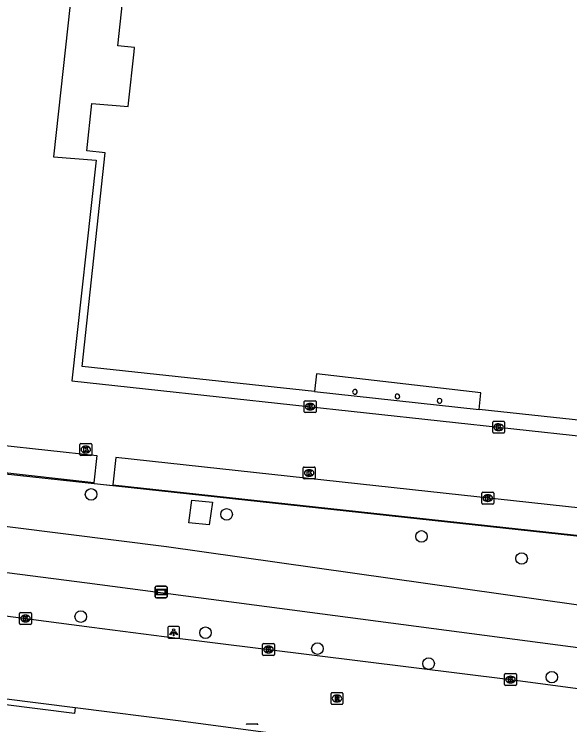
# Model space of a CAD drawing. Extents: x 162186 to 163152, y 385513 to 386513.
# Drawn here: x 162544.8 to 162591.8, y 386298.9 to 386358.9 of the extents above; entities that cross this region are included whole.
import ezdxf

# ---------------------------------------------------------------- set-up
doc = ezdxf.new("R2010")
doc.units = 0
for name, color, linetype in [('IMGEO_Boom', 7, 'Continuous'), ('IMGEO_Groenvoorziening', 7, 'Continuous'), ('IMGEO_Hek', 7, 'Continuous'), ('IMGEO_Kolk', 7, 'Continuous'), ('IMGEO_Lage_trafo', 7, 'Continuous'), ('IMGEO_Lichtpunt', 7, 'Continuous'), ('IMGEO_Pand', 7, 'Continuous'), ('IMGEO_Pand_overbouw', 7, 'Continuous'), ('IMGEO_Rijbaan_lokaal_open', 7, 'Continuous'), ('IMGEO_Rioolput', 7, 'Continuous'), ('IMGEO_Verklikker', 7, 'Continuous'), ('IMGEO_Voetpad_open', 7, 'Continuous')]:
    doc.layers.add(name, color=color, linetype=linetype)

msp = doc.modelspace()

# ---------------------------------------------------------------- linework, layer by layer
at = {"layer": 'IMGEO_Boom'}
for centre in [(162551.324, 386318.36), (162562.772, 386316.666), (162579.236, 386314.804), (162587.701, 386312.943), (162550.45, 386308.031), (162560.988, 386306.673), (162570.448, 386305.328), (162579.843, 386304.059), (162590.252, 386302.915)]:
    msp.add_circle(centre, 0.489, dxfattribs=at)
at = {"layer": 'IMGEO_Groenvoorziening'}
msp.add_lwpolyline([(162614.397, 386305.888), (162557.685, 386313.92), (162505.963, 386320.438)], dxfattribs=at)
at = {"layer": 'IMGEO_Hek'}
msp.add_lwpolyline([(162616.257, 386312.229), (162512.634, 386323.476)], dxfattribs=at)
at = {"layer": 'IMGEO_Kolk'}
for p, q in [((162569.329, 386325.343), (162569.329, 386326.195)), ((162569.404, 386326.269), (162570.256, 386326.269)), ((162569.817, 386326.049), (162569.842, 386326.049)), ((162570.33, 386326.195), (162570.33, 386325.343)), ((162570.256, 386325.269), (162569.404, 386325.269)), ((162569.84, 386325.489), (162569.815, 386325.489)), ((162585.333, 386324.534), (162586.185, 386324.534)), ((162585.258, 386323.608), (162585.258, 386324.46)), ((162585.746, 386324.314), (162585.771, 386324.314)), ((162586.259, 386324.46), (162586.259, 386323.608)), ((162586.185, 386323.534), (162585.333, 386323.534)), ((162585.769, 386323.754), (162585.744, 386323.754)), ((162550.38, 386321.723), (162550.38, 386322.575)), ((162550.455, 386322.649), (162551.307, 386322.649)), ((162550.868, 386322.429), (162550.893, 386322.429)), ((162551.381, 386322.575), (162551.381, 386321.723)), ((162551.307, 386321.649), (162550.455, 386321.649)), ((162550.891, 386321.869), (162550.866, 386321.869)), ((162569.251, 386319.74), (162569.251, 386320.592)), ((162569.326, 386320.666), (162570.178, 386320.666)), ((162569.739, 386320.446), (162569.764, 386320.446)), ((162570.252, 386320.592), (162570.252, 386319.74)), ((162569.762, 386319.886), (162569.737, 386319.886)), ((162570.178, 386319.666), (162569.326, 386319.666)), ((162584.414, 386318.544), (162585.266, 386318.544)), ((162584.339, 386317.618), (162584.339, 386318.47)), ((162584.827, 386318.324), (162584.852, 386318.324)), ((162585.34, 386318.47), (162585.34, 386317.618)), ((162585.266, 386317.544), (162584.414, 386317.544)), ((162584.85, 386317.764), (162584.825, 386317.764)), ((162545.281, 386307.446), (162545.281, 386308.298)), ((162545.356, 386308.372), (162546.208, 386308.372)), ((162546.282, 386308.298), (162546.282, 386307.446)), ((162545.769, 386308.152), (162545.794, 386308.152)), ((162546.208, 386307.372), (162545.356, 386307.372)), ((162545.792, 386307.592), (162545.767, 386307.592)), ((162565.814, 386304.825), (162565.814, 386305.677)), ((162565.889, 386305.751), (162566.741, 386305.751)), ((162566.302, 386305.531), (162566.327, 386305.531)), ((162566.815, 386305.677), (162566.815, 386304.825)), ((162566.741, 386304.751), (162565.889, 386304.751)), ((162566.325, 386304.971), (162566.3, 386304.971)), ((162586.262, 386302.285), (162586.262, 386303.137)), ((162586.337, 386303.211), (162587.189, 386303.211)), ((162586.75, 386302.991), (162586.775, 386302.991)), ((162587.263, 386303.137), (162587.263, 386302.285)), ((162586.773, 386302.431), (162586.748, 386302.431)), ((162587.189, 386302.211), (162586.337, 386302.211)), ((162564.494, 386298.965), (162565.346, 386298.965))]:
    msp.add_line(p, q, dxfattribs=at)
for points in [[(162569.329, 386325.343), (162569.329, 386326.195)], [(162569.404, 386326.269), (162570.256, 386326.269)], [(162569.65, 386325.969), (162569.773, 386325.969), (162569.773, 386325.818), (162569.903, 386325.969), (162570.067, 386325.969), (162569.921, 386325.818), (162570.074, 386325.569), (162569.922, 386325.569), (162569.837, 386325.733), (162569.773, 386325.666), (162569.773, 386325.569), (162569.65, 386325.569), (162569.65, 386325.969)], [(162570.33, 386326.195), (162570.33, 386325.343)], [(162570.256, 386325.269), (162569.404, 386325.269)], [(162585.333, 386324.534), (162586.185, 386324.534)], [(162585.258, 386323.608), (162585.258, 386324.46)], [(162585.579, 386324.234), (162585.702, 386324.234), (162585.702, 386324.083), (162585.832, 386324.234), (162585.996, 386324.234), (162585.85, 386324.083), (162586.003, 386323.834), (162585.851, 386323.834), (162585.766, 386323.998), (162585.702, 386323.931), (162585.702, 386323.834), (162585.579, 386323.834), (162585.579, 386324.234)], [(162586.259, 386324.46), (162586.259, 386323.608)], [(162586.185, 386323.534), (162585.333, 386323.534)], [(162550.38, 386321.723), (162550.38, 386322.575)], [(162550.455, 386322.649), (162551.307, 386322.649)], [(162550.701, 386322.349), (162550.824, 386322.349), (162550.824, 386322.198), (162550.954, 386322.349), (162551.118, 386322.349), (162550.972, 386322.198), (162551.125, 386321.949), (162550.973, 386321.949), (162550.888, 386322.113), (162550.824, 386322.046), (162550.824, 386321.949), (162550.701, 386321.949), (162550.701, 386322.349)], [(162551.381, 386322.575), (162551.381, 386321.723)], [(162551.307, 386321.649), (162550.455, 386321.649)], [(162569.251, 386319.74), (162569.251, 386320.592)], [(162569.326, 386320.666), (162570.178, 386320.666)], [(162569.572, 386320.366), (162569.695, 386320.366), (162569.695, 386320.215), (162569.825, 386320.366), (162569.989, 386320.366), (162569.843, 386320.215), (162569.996, 386319.966), (162569.844, 386319.966), (162569.759, 386320.13), (162569.695, 386320.063), (162569.695, 386319.966), (162569.572, 386319.966), (162569.572, 386320.366)], [(162570.252, 386320.592), (162570.252, 386319.74)], [(162570.178, 386319.666), (162569.326, 386319.666)], [(162584.414, 386318.544), (162585.266, 386318.544)], [(162584.339, 386317.618), (162584.339, 386318.47)], [(162584.66, 386318.244), (162584.783, 386318.244), (162584.783, 386318.093), (162584.913, 386318.244), (162585.077, 386318.244), (162584.931, 386318.093), (162585.084, 386317.844), (162584.932, 386317.844), (162584.847, 386318.008), (162584.783, 386317.941), (162584.783, 386317.844), (162584.66, 386317.844), (162584.66, 386318.244)], [(162585.34, 386318.47), (162585.34, 386317.618)], [(162585.266, 386317.544), (162584.414, 386317.544)], [(162545.281, 386307.446), (162545.281, 386308.298)], [(162545.356, 386308.372), (162546.208, 386308.372)], [(162546.282, 386308.298), (162546.282, 386307.446)], [(162545.602, 386308.072), (162545.725, 386308.072), (162545.725, 386307.921), (162545.855, 386308.072), (162546.019, 386308.072), (162545.873, 386307.921), (162546.026, 386307.672), (162545.874, 386307.672), (162545.789, 386307.836), (162545.725, 386307.769), (162545.725, 386307.672), (162545.602, 386307.672), (162545.602, 386308.072)], [(162546.208, 386307.372), (162545.356, 386307.372)], [(162565.814, 386304.825), (162565.814, 386305.677)], [(162565.889, 386305.751), (162566.741, 386305.751)], [(162566.135, 386305.451), (162566.258, 386305.451), (162566.258, 386305.3), (162566.388, 386305.451), (162566.552, 386305.451), (162566.406, 386305.3), (162566.559, 386305.051), (162566.407, 386305.051), (162566.322, 386305.215), (162566.258, 386305.148), (162566.258, 386305.051), (162566.135, 386305.051), (162566.135, 386305.451)], [(162566.815, 386305.677), (162566.815, 386304.825)], [(162566.741, 386304.751), (162565.889, 386304.751)], [(162586.262, 386302.285), (162586.262, 386303.137)], [(162586.337, 386303.211), (162587.189, 386303.211)], [(162586.583, 386302.911), (162586.706, 386302.911), (162586.706, 386302.76), (162586.836, 386302.911), (162587, 386302.911), (162586.854, 386302.76), (162587.007, 386302.511), (162586.855, 386302.511), (162586.77, 386302.675), (162586.706, 386302.608), (162586.706, 386302.511), (162586.583, 386302.511), (162586.583, 386302.911)], [(162587.263, 386303.137), (162587.263, 386302.285)], [(162587.189, 386302.211), (162586.337, 386302.211)], [(162564.494, 386298.965), (162565.346, 386298.965)]]:
    msp.add_lwpolyline(points, dxfattribs=at)
for centre, start, end in [((162569.406, 386326.193), 91.55205, 178.44795), ((162569.406, 386326.193), 91.55205, 178.44795), ((162570.254, 386326.193), 1.55205, 88.44795), ((162570.254, 386326.193), 1.55205, 88.44795), ((162569.406, 386325.345), 181.55205, 268.44795), ((162569.406, 386325.345), 181.55205, 268.44795), ((162570.254, 386325.345), 271.55205, 358.44795), ((162570.254, 386325.345), 271.55205, 358.44795), ((162585.335, 386324.458), 91.55205, 178.44795), ((162585.335, 386324.458), 91.55205, 178.44795), ((162586.183, 386324.458), 1.55205, 88.44795), ((162586.183, 386324.458), 1.55205, 88.44795), ((162585.335, 386323.61), 181.55205, 268.44795), ((162585.335, 386323.61), 181.55205, 268.44795), ((162586.183, 386323.61), 271.55205, 358.44795), ((162586.183, 386323.61), 271.55205, 358.44795), ((162550.457, 386322.573), 91.55205, 178.44795), ((162550.457, 386322.573), 91.55205, 178.44795), ((162551.305, 386322.573), 1.55205, 88.44795), ((162551.305, 386322.573), 1.55205, 88.44795), ((162550.457, 386321.725), 181.55205, 268.44795), ((162550.457, 386321.725), 181.55205, 268.44795), ((162551.305, 386321.725), 271.55205, 358.44795), ((162551.305, 386321.725), 271.55205, 358.44795), ((162569.328, 386320.59), 91.55205, 178.44795), ((162569.328, 386320.59), 91.55205, 178.44795), ((162570.176, 386320.59), 1.55205, 88.44795), ((162570.176, 386320.59), 1.55205, 88.44795), ((162569.328, 386319.742), 181.55205, 268.44795), ((162569.328, 386319.742), 181.55205, 268.44795), ((162570.176, 386319.742), 271.55205, 358.44795), ((162570.176, 386319.742), 271.55205, 358.44795), ((162584.416, 386318.468), 91.55205, 178.44795), ((162584.416, 386318.468), 91.55205, 178.44795), ((162585.264, 386318.468), 1.55205, 88.44795), ((162585.264, 386318.468), 1.55205, 88.44795), ((162584.416, 386317.62), 181.55205, 268.44795), ((162584.416, 386317.62), 181.55205, 268.44795), ((162585.264, 386317.62), 271.55205, 358.44795), ((162585.264, 386317.62), 271.55205, 358.44795), ((162545.358, 386308.296), 91.55205, 178.44795), ((162545.358, 386308.296), 91.55205, 178.44795), ((162546.206, 386308.296), 1.55205, 88.44795), ((162546.206, 386308.296), 1.55205, 88.44795), ((162545.358, 386307.448), 181.55205, 268.44795), ((162545.358, 386307.448), 181.55205, 268.44795), ((162546.206, 386307.448), 271.55205, 358.44795), ((162546.206, 386307.448), 271.55205, 358.44795), ((162565.891, 386305.675), 91.55205, 178.44795), ((162565.891, 386305.675), 91.55205, 178.44795), ((162566.739, 386305.675), 1.55205, 88.44795), ((162566.739, 386305.675), 1.55205, 88.44795), ((162565.891, 386304.827), 181.55205, 268.44795), ((162565.891, 386304.827), 181.55205, 268.44795), ((162566.739, 386304.827), 271.55205, 358.44795), ((162566.739, 386304.827), 271.55205, 358.44795), ((162586.339, 386303.135), 91.55205, 178.44795), ((162586.339, 386303.135), 91.55205, 178.44795), ((162587.187, 386303.135), 1.55205, 88.44795), ((162587.187, 386303.135), 1.55205, 88.44795), ((162586.339, 386302.287), 181.55205, 268.44795), ((162586.339, 386302.287), 181.55205, 268.44795), ((162587.187, 386302.287), 271.55205, 358.44795), ((162587.187, 386302.287), 271.55205, 358.44795), ((162564.496, 386298.889), 91.55205, 178.44795), ((162564.496, 386298.889), 91.55205, 178.44795), ((162565.344, 386298.889), 1.55205, 88.44795), ((162565.344, 386298.889), 1.55205, 88.44795)]:
    msp.add_arc(centre, 0.0765, start, end, dxfattribs=at)
for centre, major_axis, ratio, start_param, end_param in [((162569.816, 386325.769), (-0.387, 0.002), 0.722429, 4.712389, 7.853982), ((162569.841, 386325.769), (-0.39, 0.002), 0.717154, 1.570796, 4.712389), ((162585.745, 386324.034), (-0.387, 0.002), 0.722429, 4.712389, 7.853982), ((162585.77, 386324.034), (-0.39, 0.002), 0.717154, 1.570796, 4.712389), ((162550.867, 386322.149), (-0.387, 0.002), 0.722429, 4.712389, 7.853982), ((162550.892, 386322.149), (-0.39, 0.002), 0.717154, 1.570796, 4.712389), ((162569.738, 386320.166), (-0.387, 0.002), 0.722429, 4.712389, 7.853982), ((162569.763, 386320.166), (-0.39, 0.002), 0.717154, 1.570796, 4.712389), ((162584.826, 386318.044), (-0.387, 0.002), 0.722429, 4.712389, 7.853982), ((162584.851, 386318.044), (-0.39, 0.002), 0.717154, 1.570796, 4.712389), ((162545.768, 386307.872), (-0.387, 0.002), 0.722429, 4.712389, 7.853982), ((162545.793, 386307.872), (-0.39, 0.002), 0.717154, 1.570796, 4.712389), ((162566.301, 386305.251), (-0.387, 0.002), 0.722429, 4.712389, 7.853982), ((162566.326, 386305.251), (-0.39, 0.002), 0.717154, 1.570796, 4.712389), ((162586.749, 386302.711), (-0.387, 0.002), 0.722429, 4.712389, 7.853982), ((162586.774, 386302.711), (-0.39, 0.002), 0.717154, 1.570796, 4.712389)]:
    msp.add_ellipse(centre, major_axis=major_axis, ratio=ratio, start_param=start_param, end_param=end_param, dxfattribs=at)
at = {"layer": 'IMGEO_Lage_trafo'}
msp.add_lwpolyline([(162561.312, 386315.772), (162559.571, 386315.948), (162559.821, 386317.871), (162561.592, 386317.69), (162561.312, 386315.772)], dxfattribs=at)
at = {"layer": 'IMGEO_Lichtpunt'}
for p, q in [((162557.8, 386307.11), (162557.8, 386306.303)), ((162557.8, 386307.11), (162557.8, 386306.303)), ((162558.702, 386307.205), (162557.894, 386307.205)), ((162558.702, 386307.205), (162557.894, 386307.205)), ((162558.796, 386306.303), (162558.796, 386307.11)), ((162558.796, 386306.303), (162558.796, 386307.11)), ((162557.894, 386306.209), (162558.702, 386306.209)), ((162557.894, 386306.209), (162558.702, 386306.209))]:
    msp.add_line(p, q, dxfattribs=at)
for points in [[(162558.174, 386306.774), (162558.213, 386306.746), (162558.025, 386306.484), (162557.987, 386306.511), (162558.174, 386306.774)], [(162558.276, 386306.726), (162558.323, 386306.726), (162558.323, 386306.404), (162558.276, 386306.404), (162558.276, 386306.726)], [(162558.386, 386306.746), (162558.424, 386306.773), (162558.611, 386306.511), (162558.572, 386306.483), (162558.386, 386306.746)]]:
    msp.add_lwpolyline(points, dxfattribs=at)
msp.add_circle((162558.299, 386306.908), 0.0994, dxfattribs=at)
for centre, start, end in [((162557.894, 386307.11), 90, 180), ((162557.894, 386307.11), 90, 180), ((162558.702, 386307.11), 0, 90), ((162558.702, 386307.11), 0, 90), ((162557.894, 386306.303), 180, 270), ((162557.894, 386306.303), 180, 270), ((162558.702, 386306.303), 270, 0), ((162558.702, 386306.303), 270, 360)]:
    msp.add_arc(centre, 0.0946, start, end, dxfattribs=at)
at = {"layer": 'IMGEO_Pand'}
for points in [[(162603.751, 386323.413), (162584.111, 386325.529), (162584.259, 386326.946), (162570.371, 386328.537), (162570.2, 386327.044), (162550.572, 386329.166), (162552.51, 386347.22), (162550.959, 386347.389), (162551.394, 386351.387), (162554.466, 386351.14), (162554.494, 386351.401), (162554.962, 386355.747), (162555.001, 386356.112), (162553.579, 386356.265), (162559.406, 386410.398), (162612.582, 386404.614), (162607.724, 386359.738), (162609.275, 386359.57), (162608.842, 386355.576), (162607.28, 386355.744), (162605.841, 386355.904), (162605.495, 386352.753), (162606.924, 386352.615), (162603.751, 386323.413)], [(162551.8, 386321.639), (162551.565, 386319.344), (162543.257, 386320.256), (162543.501, 386322.539), (162551.8, 386321.639)], [(162608.983, 386315.406), (162553.4, 386321.48), (162553.169, 386319.178), (162609.214, 386313.083)]]:
    msp.add_lwpolyline(points, dxfattribs=at)
for centre, start, end in [((162573.618, 386327.023), 76.18722, 251.56759), ((162573.614, 386327.024), 252.88225, 74.87255), ((162577.201, 386326.637), 82.23688, 263.37065), ((162577.205, 386326.637), 262.23688, 83.37065), ((162580.766, 386326.258), 84.55134, 266.25505), ((162580.771, 386326.258), 264.83388, 85.9725)]:
    msp.add_arc(centre, 0.2, start, end, dxfattribs=at)
at = {"layer": 'IMGEO_Pand_overbouw'}
msp.add_lwpolyline([(162584.259, 386326.946), (162570.371, 386328.537), (162570.2, 386327.044), (162584.111, 386325.529)], close=True, dxfattribs=at)
at = {"layer": 'IMGEO_Rijbaan_lokaal_open'}
for points in [[(162614.804, 386405.248), (162558.579, 386411.402), (162556.931, 386411.533), (162556.755, 386411.52), (162556.581, 386411.491), (162556.411, 386411.447), (162556.245, 386411.388), (162556.085, 386411.314), (162555.932, 386411.225), (162555.788, 386411.124), (162555.654, 386411.01), (162555.53, 386410.884), (162555.418, 386410.748), (162555.319, 386410.602), (162555.234, 386410.448), (162555.162, 386410.287), (162555.106, 386410.12), (162555.064, 386409.948), (162554.911, 386408.696), (162548.152, 386346.88), (162551.757, 386346.596)], [(162551.757, 386346.596), (162549.69, 386327.963), (162605.702, 386321.861)], [(162430.717, 386322.917), (162499.627, 386313.936), (162500, 386313.887), (162505.895, 386313.114), (162551.376, 386307.147), (162557.5, 386306.343), (162586.759, 386302.71), (162592.437, 386301.969), (162597.633, 386301.29), (162608.171, 386299.914), (162608.395, 386299.882)], [(162609.205, 386312.994), (162519.646, 386322.715)], [(162543.961, 386301.114), (162549.973, 386300.35)], [(162549.973, 386300.35), (162558.903, 386299.215), (162607.392, 386292.738)]]:
    msp.add_lwpolyline(points, dxfattribs=at)
at = {"layer": 'IMGEO_Rioolput'}
for p, q in [((162571.599, 386300.686), (162571.599, 386301.538)), ((162571.674, 386301.612), (162572.526, 386301.612)), ((162572.087, 386301.392), (162572.112, 386301.392)), ((162572.6, 386301.538), (162572.6, 386300.686)), ((162572.526, 386300.612), (162571.674, 386300.612)), ((162572.11, 386300.832), (162572.085, 386300.832))]:
    msp.add_line(p, q, dxfattribs=at)
for points in [[(162571.599, 386300.686), (162571.599, 386301.538)], [(162571.674, 386301.612), (162572.526, 386301.612)], [(162572.188, 386301.31), (162571.936, 386301.312), (162571.936, 386300.912)], [(162572.114, 386301.231), (162572.06, 386301.231), (162572.06, 386301.15)], [(162572.06, 386301.15), (162572.112, 386301.15)], [(162572.6, 386301.538), (162572.6, 386300.686)], [(162572.526, 386300.612), (162571.674, 386300.612)], [(162571.936, 386300.912), (162572.06, 386300.912), (162572.06, 386301.074), (162572.071, 386301.074)], [(162572.118, 386301.045), (162572.189, 386300.912), (162572.329, 386300.912), (162572.264, 386301.038)]]:
    msp.add_lwpolyline(points, dxfattribs=at)
for centre, radius, start, end in [((162571.676, 386301.536), 0.0765, 91.55205, 178.44795), ((162571.676, 386301.536), 0.0765, 91.55205, 178.44795), ((162572.096, 386301.339), 0.19, 274.7715, 282.96867), ((162572.12, 386301.135), 0.0964, 77.00612, 93.18647), ((162572.134, 386301.192), 0.0378, 276.66336, 79.67722), ((162572.187, 386301.2), 0.109, 350.36119, 89.41601), ((162572.185, 386301.2), 0.112, 277.58423, 350.98172), ((162572.524, 386301.536), 0.0765, 1.55205, 88.44795), ((162572.524, 386301.536), 0.0765, 1.55205, 88.44795), ((162571.676, 386300.688), 0.0765, 181.55205, 268.44795), ((162571.676, 386300.688), 0.0765, 181.55205, 268.44795), ((162572.07, 386301.021), 0.0533, 26.02933, 88.69889), ((162572.169, 386300.985), 0.108, 29.51342, 73.79051), ((162572.524, 386300.688), 0.0765, 271.55205, 358.44795), ((162572.524, 386300.688), 0.0765, 271.55205, 358.44795)]:
    msp.add_arc(centre, radius, start, end, dxfattribs=at)
for centre, major_axis, ratio, start_param, end_param in [((162572.086, 386301.112), (-0.387, 0.002), 0.722429, 4.712389, 7.853982), ((162572.111, 386301.112), (-0.39, 0.002), 0.717154, 1.570796, 4.712389)]:
    msp.add_ellipse(centre, major_axis=major_axis, ratio=ratio, start_param=start_param, end_param=end_param, dxfattribs=at)
at = {"layer": 'IMGEO_Verklikker'}
for p, q in [((162556.747, 386309.707), (162556.747, 386310.507)), ((162556.747, 386310.507), (162556.747, 386309.707)), ((162556.847, 386310.607), (162557.637, 386310.607)), ((162557.637, 386310.607), (162556.847, 386310.607)), ((162557.737, 386310.507), (162557.737, 386309.707)), ((162557.737, 386309.707), (162557.737, 386310.507)), ((162557.637, 386309.607), (162556.847, 386309.607)), ((162556.847, 386309.607), (162557.637, 386309.607))]:
    msp.add_line(p, q, dxfattribs=at)
for points in [[(162556.848, 386310.339), (162557.636, 386310.339), (162557.636, 386309.875), (162556.848, 386309.875), (162556.848, 386310.339)], [(162556.913, 386310.274), (162556.913, 386309.94), (162557.571, 386309.94), (162557.571, 386310.274), (162556.913, 386310.274)]]:
    msp.add_lwpolyline(points, dxfattribs=at)
for centre, start, end in [((162556.847, 386310.507), 90, 180), ((162556.847, 386310.507), 90, 180), ((162557.637, 386310.507), 0, 90), ((162557.637, 386310.507), 360, 90), ((162556.847, 386309.707), 180, 270), ((162556.847, 386309.707), 180, 270), ((162557.637, 386309.707), 270, 0), ((162557.637, 386309.707), 270, 0)]:
    msp.add_arc(centre, 0.1, start, end, dxfattribs=at)
at = {"layer": 'IMGEO_Voetpad_open'}
for points in [[(162431.169, 386326.378), (162437.933, 386325.465), (162491.222, 386318.605), (162495.408, 386318.031), (162500, 386317.441), (162505.38, 386316.75), (162509.176, 386316.263), (162550.981, 386310.895), (162592.901, 386305.371), (162598.062, 386304.691), (162608.854, 386303.164)], [(162549.973, 386300.35), (162549.91, 386299.854), (162543.898, 386300.619), (162543.961, 386301.114)]]:
    msp.add_lwpolyline(points, dxfattribs=at)

doc.saveas('drawing.dxf')
